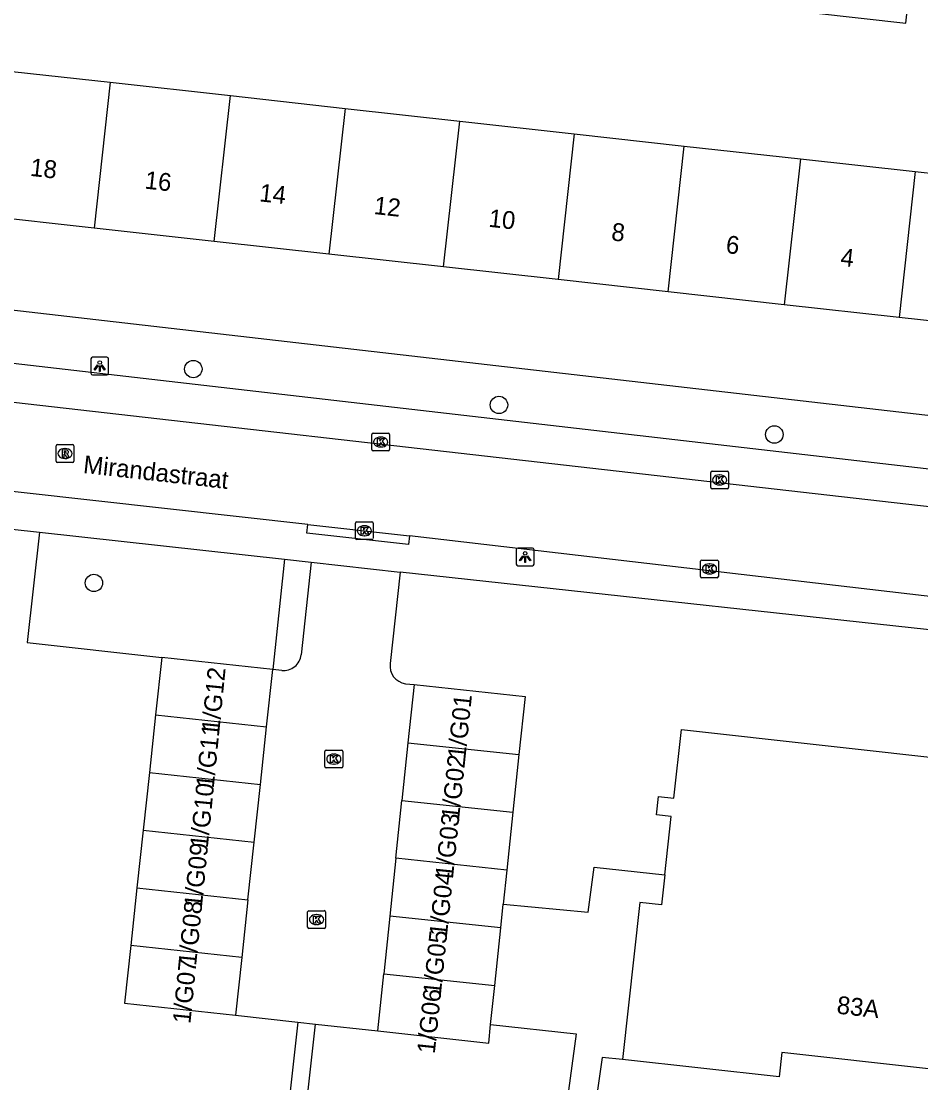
# Model space of a CAD drawing. Extents: x 161928 to 163055, y 386475 to 387428.
# Drawn here: x 162234.9 to 162285.4, y 387004.7 to 387064.4 of the extents above; entities that cross this region are included whole.
import ezdxf

# ---------------------------------------------------------------- set-up
doc = ezdxf.new("R2010")
doc.units = 0
for name, color, linetype in [('IMGEO_Boom', 7, 'Continuous'), ('IMGEO_Groenvoorziening', 7, 'Continuous'), ('IMGEO_Haag', 7, 'Continuous'), ('IMGEO_Kolk', 7, 'Continuous'), ('IMGEO_Lichtpunt', 7, 'Continuous'), ('IMGEO_Openbare_ruimte_label', 7, 'Continuous'), ('IMGEO_Pand', 7, 'Continuous'), ('IMGEO_Pand_nummerreeks', 7, 'Continuous'), ('IMGEO_Rijbaan_lokaal_open', 7, 'Continuous'), ('IMGEO_Rioolput', 7, 'Continuous'), ('IMGEO_Voetpad_open', 7, 'Continuous')]:
    doc.layers.add(name, color=color, linetype=linetype)

msp = doc.modelspace()

# ---------------------------------------------------------------- linework, layer by layer
at = {"layer": 'IMGEO_Boom'}
for centre in [(162244.564, 387044.823), (162261.731, 387042.806), (162277.198, 387041.145), (162238.981, 387032.807)]:
    msp.add_circle(centre, 0.489, dxfattribs=at)
at = {"layer": 'IMGEO_Groenvoorziening'}
msp.add_lwpolyline([(162235.923, 387035.657), (162235.238, 387029.457), (162242.791, 387028.622)], dxfattribs=at)
at = {"layer": 'IMGEO_Haag'}
msp.add_lwpolyline([(162249.69, 387034.141), (162249.023, 387027.933)], dxfattribs=at)
at = {"layer": 'IMGEO_Kolk'}
for p, q in [((162254.663, 387041.224), (162255.515, 387041.224)), ((162254.588, 387040.298), (162254.588, 387041.15)), ((162255.076, 387041.004), (162255.101, 387041.004)), ((162255.589, 387041.15), (162255.589, 387040.298)), ((162255.515, 387040.224), (162254.663, 387040.224)), ((162255.099, 387040.444), (162255.074, 387040.444)), ((162273.626, 387038.165), (162273.626, 387039.017)), ((162273.701, 387039.091), (162274.553, 387039.091)), ((162274.114, 387038.871), (162274.139, 387038.871)), ((162274.627, 387039.017), (162274.627, 387038.165)), ((162274.137, 387038.311), (162274.112, 387038.311)), ((162274.553, 387038.091), (162273.701, 387038.091)), ((162253.673, 387035.312), (162253.673, 387036.164)), ((162253.748, 387036.238), (162254.6, 387036.238)), ((162254.161, 387036.018), (162254.186, 387036.018)), ((162254.674, 387036.164), (162254.674, 387035.312)), ((162254.6, 387035.238), (162253.748, 387035.238)), ((162254.184, 387035.458), (162254.159, 387035.458)), ((162273.129, 387034.094), (162273.981, 387034.094)), ((162273.054, 387033.168), (162273.054, 387034.02)), ((162273.542, 387033.874), (162273.567, 387033.874)), ((162274.055, 387034.02), (162274.055, 387033.168)), ((162273.981, 387033.094), (162273.129, 387033.094)), ((162273.565, 387033.314), (162273.54, 387033.314)), ((162251.956, 387022.484), (162251.956, 387023.336)), ((162252.031, 387023.41), (162252.883, 387023.41)), ((162252.957, 387023.336), (162252.957, 387022.484)), ((162252.444, 387023.19), (162252.469, 387023.19)), ((162252.883, 387022.41), (162252.031, 387022.41)), ((162252.467, 387022.63), (162252.442, 387022.63)), ((162251.061, 387014.392), (162251.913, 387014.392)), ((162250.986, 387013.466), (162250.986, 387014.318)), ((162251.474, 387014.172), (162251.499, 387014.172)), ((162251.987, 387014.318), (162251.987, 387013.466)), ((162251.913, 387013.392), (162251.061, 387013.392)), ((162251.497, 387013.612), (162251.472, 387013.612))]:
    msp.add_line(p, q, dxfattribs=at)
for points in [[(162254.663, 387041.224), (162255.515, 387041.224)], [(162254.588, 387040.298), (162254.588, 387041.15)], [(162254.909, 387040.924), (162255.032, 387040.924), (162255.032, 387040.773), (162255.162, 387040.924), (162255.326, 387040.924), (162255.18, 387040.773), (162255.333, 387040.524), (162255.181, 387040.524), (162255.096, 387040.688), (162255.032, 387040.621), (162255.032, 387040.524), (162254.909, 387040.524), (162254.909, 387040.924)], [(162255.589, 387041.15), (162255.589, 387040.298)], [(162255.515, 387040.224), (162254.663, 387040.224)], [(162273.626, 387038.165), (162273.626, 387039.017)], [(162273.701, 387039.091), (162274.553, 387039.091)], [(162274.627, 387039.017), (162274.627, 387038.165)], [(162273.947, 387038.791), (162274.07, 387038.791), (162274.07, 387038.64), (162274.2, 387038.791), (162274.364, 387038.791), (162274.218, 387038.64), (162274.371, 387038.391), (162274.219, 387038.391), (162274.134, 387038.555), (162274.07, 387038.488), (162274.07, 387038.391), (162273.947, 387038.391), (162273.947, 387038.791)], [(162274.553, 387038.091), (162273.701, 387038.091)], [(162253.673, 387035.312), (162253.673, 387036.164)], [(162253.748, 387036.238), (162254.6, 387036.238)], [(162253.994, 387035.938), (162254.117, 387035.938), (162254.117, 387035.787), (162254.247, 387035.938), (162254.411, 387035.938), (162254.265, 387035.787), (162254.418, 387035.538), (162254.266, 387035.538), (162254.181, 387035.702), (162254.117, 387035.635), (162254.117, 387035.538), (162253.994, 387035.538), (162253.994, 387035.938)], [(162254.674, 387036.164), (162254.674, 387035.312)], [(162254.6, 387035.238), (162253.748, 387035.238)], [(162273.129, 387034.094), (162273.981, 387034.094)], [(162273.054, 387033.168), (162273.054, 387034.02)], [(162273.375, 387033.794), (162273.498, 387033.794), (162273.498, 387033.643), (162273.628, 387033.794), (162273.792, 387033.794), (162273.646, 387033.643), (162273.799, 387033.394), (162273.647, 387033.394), (162273.562, 387033.558), (162273.498, 387033.491), (162273.498, 387033.394), (162273.375, 387033.394), (162273.375, 387033.794)], [(162274.055, 387034.02), (162274.055, 387033.168)], [(162273.981, 387033.094), (162273.129, 387033.094)], [(162251.956, 387022.484), (162251.956, 387023.336)], [(162252.031, 387023.41), (162252.883, 387023.41)], [(162252.957, 387023.336), (162252.957, 387022.484)], [(162252.277, 387023.11), (162252.4, 387023.11), (162252.4, 387022.959), (162252.53, 387023.11), (162252.694, 387023.11), (162252.548, 387022.959), (162252.701, 387022.71), (162252.549, 387022.71), (162252.464, 387022.874), (162252.4, 387022.807), (162252.4, 387022.71), (162252.277, 387022.71), (162252.277, 387023.11)], [(162252.883, 387022.41), (162252.031, 387022.41)], [(162251.061, 387014.392), (162251.913, 387014.392)], [(162250.986, 387013.466), (162250.986, 387014.318)], [(162251.307, 387014.092), (162251.43, 387014.092), (162251.43, 387013.941), (162251.56, 387014.092), (162251.724, 387014.092), (162251.578, 387013.941), (162251.731, 387013.692), (162251.579, 387013.692), (162251.494, 387013.856), (162251.43, 387013.789), (162251.43, 387013.692), (162251.307, 387013.692), (162251.307, 387014.092)], [(162251.987, 387014.318), (162251.987, 387013.466)], [(162251.913, 387013.392), (162251.061, 387013.392)]]:
    msp.add_lwpolyline(points, dxfattribs=at)
for centre, start, end in [((162254.665, 387041.148), 91.55205, 178.44795), ((162254.665, 387041.148), 91.55205, 178.44795), ((162255.513, 387041.148), 1.55205, 88.44795), ((162255.513, 387041.148), 1.55205, 88.44795), ((162254.665, 387040.3), 181.55205, 268.44795), ((162254.665, 387040.3), 181.55205, 268.44795), ((162255.513, 387040.3), 271.55205, 358.44795), ((162255.513, 387040.3), 271.55205, 358.44795), ((162273.703, 387039.015), 91.55205, 178.44795), ((162273.703, 387039.015), 91.55205, 178.44795), ((162274.551, 387039.015), 1.55205, 88.44795), ((162274.551, 387039.015), 1.55205, 88.44795), ((162273.703, 387038.167), 181.55205, 268.44795), ((162273.703, 387038.167), 181.55205, 268.44795), ((162274.551, 387038.167), 271.55205, 358.44795), ((162274.551, 387038.167), 271.55205, 358.44795), ((162253.75, 387036.162), 91.55205, 178.44795), ((162253.75, 387036.162), 91.55205, 178.44795), ((162254.598, 387036.162), 1.55205, 88.44795), ((162254.598, 387036.162), 1.55205, 88.44795), ((162253.75, 387035.314), 181.55205, 268.44795), ((162253.75, 387035.314), 181.55205, 268.44795), ((162254.598, 387035.314), 271.55205, 358.44795), ((162254.598, 387035.314), 271.55205, 358.44795), ((162273.131, 387034.018), 91.55205, 178.44795), ((162273.131, 387034.018), 91.55205, 178.44795), ((162273.979, 387034.018), 1.55205, 88.44795), ((162273.979, 387034.018), 1.55205, 88.44795), ((162273.131, 387033.17), 181.55205, 268.44795), ((162273.131, 387033.17), 181.55205, 268.44795), ((162273.979, 387033.17), 271.55205, 358.44795), ((162273.979, 387033.17), 271.55205, 358.44795), ((162252.033, 387023.334), 91.55205, 178.44795), ((162252.033, 387023.334), 91.55205, 178.44795), ((162252.881, 387023.334), 1.55205, 88.44795), ((162252.881, 387023.334), 1.55205, 88.44795), ((162252.033, 387022.486), 181.55205, 268.44795), ((162252.033, 387022.486), 181.55205, 268.44795), ((162252.881, 387022.486), 271.55205, 358.44795), ((162252.881, 387022.486), 271.55205, 358.44795), ((162251.063, 387014.316), 91.55205, 178.44795), ((162251.063, 387014.316), 91.55205, 178.44795), ((162251.911, 387014.316), 1.55205, 88.44795), ((162251.911, 387014.316), 1.55205, 88.44795), ((162251.063, 387013.468), 181.55205, 268.44795), ((162251.063, 387013.468), 181.55205, 268.44795), ((162251.911, 387013.468), 271.55205, 358.44795), ((162251.911, 387013.468), 271.55205, 358.44795)]:
    msp.add_arc(centre, 0.0765, start, end, dxfattribs=at)
for centre, major_axis, ratio, start_param, end_param in [((162255.075, 387040.724), (-0.387, 0.002), 0.722429, 4.712389, 7.853982), ((162255.1, 387040.724), (-0.39, 0.002), 0.717154, 1.570796, 4.712389), ((162274.113, 387038.591), (-0.387, 0.002), 0.722429, 4.712389, 7.853982), ((162274.138, 387038.591), (-0.39, 0.002), 0.717154, 1.570796, 4.712389), ((162254.16, 387035.738), (-0.387, 0.002), 0.722429, 4.712389, 7.853982), ((162254.185, 387035.738), (-0.39, 0.002), 0.717154, 1.570796, 4.712389), ((162273.541, 387033.594), (-0.387, 0.002), 0.722429, 4.712389, 7.853982), ((162273.566, 387033.594), (-0.39, 0.002), 0.717154, 1.570796, 4.712389), ((162252.443, 387022.91), (-0.387, 0.002), 0.722429, 4.712389, 7.853982), ((162252.468, 387022.91), (-0.39, 0.002), 0.717154, 1.570796, 4.712389), ((162251.473, 387013.892), (-0.387, 0.002), 0.722429, 4.712389, 7.853982), ((162251.498, 387013.892), (-0.39, 0.002), 0.717154, 1.570796, 4.712389)]:
    msp.add_ellipse(centre, major_axis=major_axis, ratio=ratio, start_param=start_param, end_param=end_param, dxfattribs=at)
at = {"layer": 'IMGEO_Lichtpunt'}
for p, q in [((162238.811, 387045.391), (162238.811, 387044.584)), ((162238.811, 387045.391), (162238.811, 387044.584)), ((162239.713, 387045.486), (162238.905, 387045.486)), ((162239.713, 387045.486), (162238.905, 387045.486)), ((162239.807, 387044.584), (162239.807, 387045.391)), ((162239.807, 387044.584), (162239.807, 387045.391)), ((162238.905, 387044.49), (162239.713, 387044.49)), ((162238.905, 387044.49), (162239.713, 387044.49)), ((162262.706, 387034.669), (162262.706, 387033.862)), ((162262.706, 387034.669), (162262.706, 387033.862)), ((162263.608, 387034.764), (162262.8, 387034.764)), ((162263.608, 387034.764), (162262.8, 387034.764)), ((162263.702, 387033.862), (162263.702, 387034.669)), ((162263.702, 387033.862), (162263.702, 387034.669)), ((162262.8, 387033.768), (162263.608, 387033.768)), ((162262.8, 387033.768), (162263.608, 387033.768))]:
    msp.add_line(p, q, dxfattribs=at)
for points in [[(162239.185, 387045.055), (162239.224, 387045.027), (162239.036, 387044.765), (162238.998, 387044.792), (162239.185, 387045.055)], [(162239.287, 387045.007), (162239.334, 387045.007), (162239.334, 387044.685), (162239.287, 387044.685), (162239.287, 387045.007)], [(162239.397, 387045.027), (162239.435, 387045.054), (162239.622, 387044.792), (162239.583, 387044.764), (162239.397, 387045.027)], [(162263.08, 387034.333), (162263.119, 387034.305), (162262.931, 387034.043), (162262.893, 387034.07), (162263.08, 387034.333)], [(162263.182, 387034.285), (162263.229, 387034.285), (162263.229, 387033.963), (162263.182, 387033.963), (162263.182, 387034.285)], [(162263.292, 387034.305), (162263.33, 387034.332), (162263.517, 387034.07), (162263.478, 387034.042), (162263.292, 387034.305)]]:
    msp.add_lwpolyline(points, dxfattribs=at)
for centre in [(162239.31, 387045.189), (162263.205, 387034.467)]:
    msp.add_circle(centre, 0.0994, dxfattribs=at)
for centre, start, end in [((162238.905, 387045.391), 90, 180), ((162238.905, 387045.391), 90, 180), ((162239.713, 387045.391), 0, 90), ((162239.713, 387045.391), 0, 90), ((162238.905, 387044.584), 180, 270), ((162238.905, 387044.584), 180, 270), ((162239.713, 387044.584), 270, 0), ((162239.713, 387044.584), 270, 360), ((162262.8, 387034.669), 90, 180), ((162262.8, 387034.669), 90, 180), ((162263.608, 387034.669), 0, 90), ((162263.608, 387034.669), 0, 90), ((162262.8, 387033.862), 180, 270), ((162262.8, 387033.862), 180, 270), ((162263.608, 387033.862), 270, 0), ((162263.608, 387033.862), 270, 360)]:
    msp.add_arc(centre, 0.0946, start, end, dxfattribs=at)
at = {"layer": 'IMGEO_Pand'}
for points in [[(162279.394, 387064.829), (162284.587, 387064.256), (162284.849, 387066.625)], [(162233.511, 387061.644), (162239.898, 387060.935)], [(162239.898, 387060.935), (162238.988, 387052.744)], [(162239.898, 387060.935), (162246.651, 387060.185)], [(162245.742, 387051.995), (162246.651, 387060.185)], [(162246.651, 387060.185), (162253.084, 387059.471)], [(162253.084, 387059.471), (162252.174, 387051.28)], [(162253.084, 387059.471), (162259.526, 387058.756)], [(162258.616, 387050.565), (162259.526, 387058.756)], [(162259.526, 387058.756), (162265.958, 387058.041)], [(162265.958, 387058.041), (162265.049, 387049.851)], [(162265.958, 387058.041), (162272.142, 387057.355)], [(162271.232, 387049.164), (162272.142, 387057.355)], [(162272.142, 387057.355), (162278.665, 387056.631)], [(162278.665, 387056.631), (162277.756, 387048.44)], [(162278.665, 387056.631), (162285.114, 387055.914)], [(162285.114, 387055.914), (162286.469, 387055.764), (162291.438, 387055.212), (162290.528, 387047.022), (162284.204, 387047.724)], [(162285.114, 387055.914), (162284.204, 387047.724)], [(162238.988, 387052.744), (162232.602, 387053.453)], [(162245.742, 387051.995), (162238.988, 387052.744)], [(162252.174, 387051.28), (162245.742, 387051.995)], [(162258.616, 387050.565), (162252.174, 387051.28)], [(162265.049, 387049.851), (162258.616, 387050.565)], [(162271.232, 387049.164), (162265.049, 387049.851)], [(162277.756, 387048.44), (162271.232, 387049.164)], [(162284.204, 387047.724), (162277.756, 387048.44)], [(162242.791, 387028.622), (162242.443, 387025.386)], [(162249.023, 387027.933), (162242.791, 387028.622)], [(162248.677, 387024.716), (162249.023, 387027.933)], [(162256.966, 387027.106), (162256.622, 387023.826)], [(162256.966, 387027.106), (162263.197, 387026.418), (162262.856, 387023.172)], [(162242.443, 387025.386), (162242.095, 387022.149)], [(162242.443, 387025.386), (162248.677, 387024.716)], [(162248.329, 387021.479), (162248.677, 387024.716)], [(162271.046, 387016.413), (162271.412, 387019.683), (162270.574, 387019.777), (162270.689, 387020.81), (162271.548, 387020.714), (162271.979, 387024.574), (162287.783, 387022.808), (162285.849, 387005.499), (162277.625, 387006.418), (162277.472, 387005.048), (162268.663, 387006.033)], [(162256.622, 387023.826), (162256.281, 387020.581)], [(162256.622, 387023.826), (162262.856, 387023.172)], [(162262.856, 387023.172), (162262.516, 387019.927)], [(162242.095, 387022.149), (162241.748, 387018.913)], [(162242.095, 387022.149), (162248.329, 387021.479)], [(162247.982, 387018.243), (162248.329, 387021.479)], [(162255.941, 387017.335), (162256.281, 387020.581)], [(162256.281, 387020.581), (162262.516, 387019.927)], [(162262.516, 387019.927), (162262.174, 387016.665)], [(162241.748, 387018.913), (162241.4, 387015.676)], [(162241.748, 387018.913), (162247.982, 387018.243)], [(162247.634, 387015.006), (162247.982, 387018.243)], [(162255.941, 387017.335), (162255.6, 387014.089)], [(162262.174, 387016.665), (162255.941, 387017.335)], [(162262.174, 387016.665), (162261.973, 387014.754)], [(162271.046, 387016.413), (162270.857, 387014.719), (162269.648, 387014.855), (162268.663, 387006.033)], [(162241.4, 387015.676), (162241.052, 387012.44)], [(162241.4, 387015.676), (162247.634, 387015.006)], [(162247.634, 387015.006), (162247.286, 387011.77)], [(162261.835, 387013.435), (162261.973, 387014.754)], [(162255.6, 387014.089), (162255.26, 387010.844)], [(162261.835, 387013.435), (162255.6, 387014.089)], [(162261.495, 387010.19), (162261.835, 387013.435)], [(162241.052, 387012.44), (162240.704, 387009.203), (162246.936, 387008.514)], [(162247.286, 387011.77), (162241.052, 387012.44)], [(162247.286, 387011.77), (162246.936, 387008.514)], [(162254.923, 387007.632), (162255.26, 387010.844)], [(162255.26, 387010.844), (162261.495, 387010.19)], [(162261.265, 387007.999), (162261.495, 387010.19)], [(162254.923, 387007.632), (162261.154, 387006.944), (162261.265, 387007.999)]]:
    msp.add_lwpolyline(points, dxfattribs=at)
at = {"layer": 'IMGEO_Rijbaan_lokaal_open'}
for points in [[(162292.807, 387036.295), (162209.297, 387045.816)], [(162250.997, 387036.088), (162231.014, 387038.317)], [(162250.997, 387036.088), (162256.711, 387035.451)], [(162293.855, 387031.139), (162290.902, 387031.456), (162256.711, 387035.451)], [(162251.186, 387033.976), (162250.623, 387028.775)], [(162251.186, 387033.976), (162256.179, 387033.419)], [(162256.179, 387033.419), (162255.624, 387028.283)], [(162249.53, 387027.895), (162249.023, 387027.933)], [(162256.479, 387027.144), (162256.966, 387027.106)], [(162246.936, 387008.514), (162250.432, 387008.128)], [(162250.432, 387008.128), (162251.426, 387008.018)], [(162251.426, 387008.018), (162254.923, 387007.632)]]:
    msp.add_lwpolyline(points, dxfattribs=at)
for centre, radius, start, end in [((162249.639, 387028.878), 0.989, 263.66086, 354.01586), ((162256.625, 387028.144), 1.011, 172.09489, 261.69318)]:
    msp.add_arc(centre, radius, start, end, dxfattribs=at)
at = {"layer": 'IMGEO_Rioolput'}
for p, q in [((162236.853, 387039.651), (162236.853, 387040.503)), ((162236.928, 387040.577), (162237.78, 387040.577)), ((162237.341, 387040.357), (162237.366, 387040.357)), ((162237.854, 387040.503), (162237.854, 387039.651)), ((162237.78, 387039.577), (162236.928, 387039.577)), ((162237.364, 387039.797), (162237.339, 387039.797))]:
    msp.add_line(p, q, dxfattribs=at)
for points in [[(162236.853, 387039.651), (162236.853, 387040.503)], [(162236.928, 387040.577), (162237.78, 387040.577)], [(162237.442, 387040.275), (162237.19, 387040.277), (162237.19, 387039.877)], [(162237.19, 387039.877), (162237.314, 387039.877), (162237.314, 387040.039), (162237.325, 387040.039)], [(162237.368, 387040.196), (162237.314, 387040.196), (162237.314, 387040.115)], [(162237.314, 387040.115), (162237.366, 387040.115)], [(162237.372, 387040.01), (162237.443, 387039.877), (162237.583, 387039.877), (162237.518, 387040.003)], [(162237.854, 387040.503), (162237.854, 387039.651)], [(162237.78, 387039.577), (162236.928, 387039.577)]]:
    msp.add_lwpolyline(points, dxfattribs=at)
for centre, radius, start, end in [((162236.93, 387040.501), 0.0765, 91.55205, 178.44795), ((162236.93, 387040.501), 0.0765, 91.55205, 178.44795), ((162237.324, 387039.986), 0.0533, 26.02933, 88.69889), ((162237.35, 387040.304), 0.19, 274.7715, 282.96867), ((162237.374, 387040.1), 0.0964, 77.00612, 93.18647), ((162237.388, 387040.157), 0.0378, 276.66336, 79.67722), ((162237.441, 387040.165), 0.109, 350.36119, 89.41601), ((162237.439, 387040.165), 0.112, 277.58423, 350.98172), ((162237.423, 387039.95), 0.108, 29.51342, 73.79051), ((162237.778, 387040.501), 0.0765, 1.55205, 88.44795), ((162237.778, 387040.501), 0.0765, 1.55205, 88.44795), ((162236.93, 387039.653), 0.0765, 181.55205, 268.44795), ((162236.93, 387039.653), 0.0765, 181.55205, 268.44795), ((162237.778, 387039.653), 0.0765, 271.55205, 358.44795), ((162237.778, 387039.653), 0.0765, 271.55205, 358.44795)]:
    msp.add_arc(centre, radius, start, end, dxfattribs=at)
for centre, major_axis, ratio, start_param, end_param in [((162237.34, 387040.077), (-0.387, 0.002), 0.722429, 4.712389, 7.853982), ((162237.365, 387040.077), (-0.39, 0.002), 0.717154, 1.570796, 4.712389)]:
    msp.add_ellipse(centre, major_axis=major_axis, ratio=ratio, start_param=start_param, end_param=end_param, dxfattribs=at)
at = {"layer": 'IMGEO_Voetpad_open'}
for points in [[(162202.596, 387051.794), (162288.423, 387041.928), (162292.928, 387041.432)], [(162289.168, 387038.822), (162288.165, 387038.944), (162213.325, 387047.577)], [(162229.928, 387036.317), (162235.923, 387035.657)], [(162256.711, 387035.451), (162256.658, 387034.963), (162250.943, 387035.595), (162250.997, 387036.088)], [(162235.923, 387035.657), (162249.69, 387034.141)], [(162249.69, 387034.141), (162251.186, 387033.976)], [(162291.581, 387029.555), (162256.179, 387033.419)], [(162261.973, 387014.754), (162266.747, 387014.304), (162267.077, 387016.83), (162271.046, 387016.413)], [(162250.432, 387008.128), (162249.668, 387001.212)], [(162250.663, 387001.111), (162251.426, 387008.018)], [(162261.265, 387007.999), (162266.075, 387007.463), (162265.057, 387000), (162265.004, 386999.609)], [(162268.663, 387006.033), (162267.521, 387006.143), (162266.654, 387000), (162266.57, 386999.408)]]:
    msp.add_lwpolyline(points, dxfattribs=at)

# ---------------------------------------------------------------- texts
at = {"layer": 'IMGEO_Openbare_ruimte_label'}
msp.add_text('Mirandastraat', height=1, rotation=353.68512, dxfattribs=at).set_placement((162238.348, 387038.986))
at = {"layer": 'IMGEO_Pand_nummerreeks'}
for s, rotation, p in [('18', 353.66447, (162235.369, 387055.682)), ('16', 353.66447, (162241.803, 387054.967)), ('14', 353.66447, (162248.239, 387054.252)), ('12', 353.66447, (162254.672, 387053.538)), ('10', 353.66447, (162261.115, 387052.823)), ('8', 353.66447, (162268.009, 387052.057)), ('6', 353.66447, (162274.441, 387051.344)), ('4', 353.66447, (162280.878, 387050.629)), ('1/G12', 84.33443, (162246.022, 387024.387)), ('1/G01', 84.07542, (162259.841, 387022.879)), ('1/G11', 84.33443, (162245.71, 387021.245)), ('1/G02', 84.07542, (162259.488, 387019.475)), ('1/G10', 84.33443, (162245.376, 387017.881)), ('1/G03', 84.07542, (162259.147, 387016.193)), ('1/G09', 84.33443, (162245.044, 387014.527)), ('1/G04', 84.07542, (162258.806, 387012.905)), ('1/G08', 84.33443, (162244.721, 387011.276)), ('1/G05', 84.07542, (162258.465, 387009.616)), ('1/G07', 84.33443, (162244.398, 387008.016)), ('1/G06', 84.07542, (162258.124, 387006.328)), ('83A', 353.62387, (162280.669, 387008.614))]:
    msp.add_text(s, height=1, rotation=rotation, dxfattribs=at).set_placement(p)

doc.saveas('drawing.dxf')
